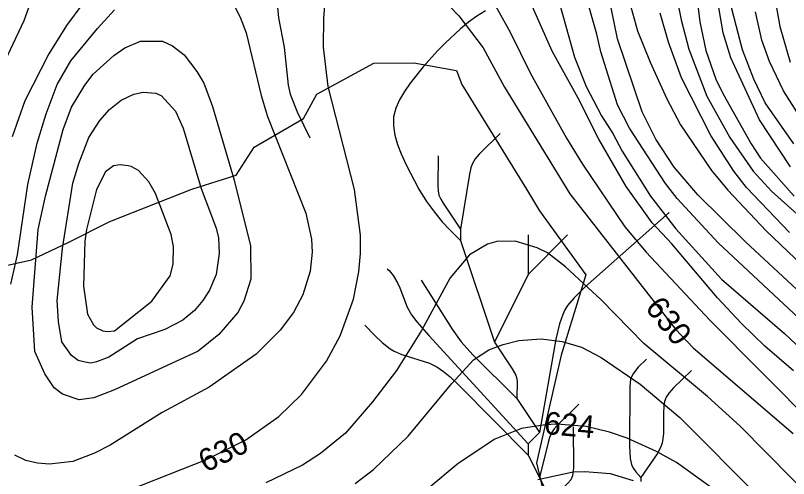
# Model space of a CAD drawing. Extents: x -709584 to -702006, y -1161789 to -1157496.
# Drawn here: x -708394.4 to -708051.5, y -1161172.4 to -1160967.3 of the extents above; entities that cross this region are included whole.
import ezdxf

# ---------------------------------------------------------------- set-up
doc = ezdxf.new("R2010")
doc.units = 0
for name, color, linetype in [('103_hranice KÚ', 7, 'Continuous'), ('120_vrstevnice hlavní', 7, 'Continuous'), ('121_vrstevnice hlavní_popis', 7, 'Continuous'), ('122_vrstevnice základní', 7, 'Continuous'), ('124_vrstevnice doplňková', 7, 'Continuous'), ('411_akumulovaný odtok', 7, 'Continuous')]:
    doc.layers.add(name, color=color, linetype=linetype)

msp = doc.modelspace()

# ---------------------------------------------------------------- linework, layer by layer
at = {"layer": '103_hranice KÚ'}
msp.add_lwpolyline([(-708538.52, -1161177.39), (-708520.38, -1161165.46), (-708493.07, -1161143.15), (-708472.13, -1161127.45), (-708429.08, -1161084.78), (-708387.24, -1161075.5), (-708370.79, -1161067.72), (-708352.49, -1161058.52), (-708316.23, -1161044.19), (-708296.47, -1161038.06), (-708288.5, -1161025.56), (-708266.72, -1161012.87), (-708260.72, -1161002.22), (-708235.51, -1160988.42), (-708217.69, -1160988.29), (-708198.72, -1160991.68), (-708196.49, -1160997.88), (-708167.78, -1161044.22), (-708161.97, -1161053.9), (-708141.45, -1161082.18), (-708152.39, -1161117.82), (-708163.33, -1161165.47), (-708148.68, -1161227.74)], dxfattribs=at)
at = {"layer": '120_vrstevnice hlavní'}
for points in [[(-708375.61, -1160740.67), (-708365.2, -1160747.03), (-708355.36, -1160754.7), (-708347.26, -1160764.97), (-708339.02, -1160777.41), (-708334.24, -1160788.4), (-708332.65, -1160793.9), (-708325.42, -1160832.37), (-708322.09, -1160863.62), (-708321.95, -1160874.03), (-708322.53, -1160884.74), (-708326, -1160901.23), (-708329.91, -1160912.22), (-708335.55, -1160922.92), (-708371.85, -1160971.67), (-708379.66, -1160984.25), (-708390.22, -1161005.08), (-708395.86, -1161020.99)], [(-708355.36, -1161181.98), (-708309.66, -1161164.04), (-708292.3, -1161155.22), (-708277.54, -1161144.95), (-708267.56, -1161135.26), (-708256.43, -1161120.36), (-708250.35, -1161109.22), (-708244.42, -1161093.02), (-708242.11, -1161080.87), (-708241.38, -1161072.77), (-708241.38, -1161064.67), (-708243.99, -1161044.42), (-708255.7, -1160998.72), (-708257.73, -1160981.36), (-708257.58, -1160968.34), (-708256.14, -1160950.98), (-708256.14, -1160933.62), (-708254.69, -1160927.55), (-708252.09, -1160925.81)], [(-708252.09, -1160925.81), (-708247.17, -1160923.79), (-708244.85, -1160923.64), (-708238.34, -1160925.38), (-708228.8, -1160934.06), (-708214.77, -1160949.68), (-708197.7, -1160967.47), (-708187, -1160981.65), (-708177.45, -1160999), (-708148.52, -1161046.3), (-708101.66, -1161106.19), (-708093.84, -1161114.57), (-708049.44, -1161152.47)], [(-708027.31, -1161107.78), (-708070.56, -1161067.56), (-708091.68, -1161046.74), (-708102.23, -1161034.44), (-708110.33, -1161022.15), (-708116.41, -1161010), (-708127.4, -1160977.6), (-708137.24, -1160929)], [(-708050.6, -1161034.3), (-708064.34, -1161013.47), (-708077.07, -1160985.99), (-708080.54, -1160974.99), (-708083.29, -1160958.5)]]:
    msp.add_lwpolyline(points, dxfattribs=at)
at = {"layer": '122_vrstevnice základní'}
for points in [[(-708049.15, -1161024.17), (-708061.88, -1161005.95), (-708066.94, -1160995.53), (-708072, -1160982.52), (-708076.63, -1160964.29), (-708078.66, -1160951.27), (-708079.24, -1160938.25), (-708076.78, -1160898.04), (-708076.05, -1160872.01), (-708076.2, -1160851.76), (-708078.22, -1160831.51), (-708080.25, -1160819.93), (-708093.56, -1160769.6), (-708101.22, -1160738.07), (-708104.26, -1160727.65), (-708114.09, -1160699.01)], [(-708139.9, -1160736.89), (-708134.85, -1160752.06), (-708127.29, -1160771.14), (-708115.4, -1160798.24), (-708105.56, -1160826.88), (-708099.92, -1160856.09), (-708096.88, -1160887.92), (-708095.73, -1160922.63), (-708094.42, -1160941.44), (-708090.81, -1160970.07), (-708088.2, -1160982.8), (-708083.72, -1160995.53), (-708080.68, -1161001.9), (-708068.1, -1161024.17), (-708063.9, -1161030.54), (-708049.01, -1161047.31)], [(-708296.49, -1160783.77), (-708294.03, -1160792.45), (-708291.86, -1160809.81), (-708287.23, -1160835.56), (-708281.31, -1160853.78), (-708271.61, -1160874.61), (-708265.39, -1160883.29), (-708254.69, -1160894.57), (-708240.66, -1160907.88), (-708219.69, -1160924.37), (-708193.07, -1160947.22), (-708187.86, -1160953.3), (-708180.78, -1160964.29), (-708174.99, -1160974.7), (-708166.02, -1160992.93), (-708149.97, -1161021.57), (-708142.88, -1161033.14), (-708124.08, -1161060.91), (-708114.67, -1161072.19), (-708086.47, -1161102.28), (-708039.75, -1161149.15)], [(-708065.21, -1160798.24), (-708059.42, -1160830.06), (-708058.12, -1160847.42), (-708058.12, -1160868.53), (-708060.72, -1160922.05), (-708060.72, -1160933.91), (-708058.7, -1160953.01), (-708055.37, -1160972.1), (-708050.74, -1160988.01)], [(-708159.22, -1160853.06), (-708153.01, -1160860.72), (-708146.79, -1160872.3), (-708135.94, -1160897.75), (-708129.86, -1160918.58), (-708126.82, -1160932.47), (-708125.23, -1160946.35), (-708122.92, -1160957.93), (-708118.44, -1160974.12), (-708112.94, -1160988.01), (-708105.56, -1161004.21), (-708099.49, -1161015.78), (-708085.75, -1161036.03), (-708078.37, -1161044.71), (-708061.45, -1161062.65), (-708029.48, -1161093.17)], [(-708450.83, -1161184.44), (-708452.56, -1161168.24), (-708452.27, -1161158.98), (-708450.83, -1161149.72), (-708447.07, -1161135.84), (-708440.7, -1161117.61), (-708427.83, -1161089.84), (-708420.31, -1161069.01), (-708416.84, -1161052.81), (-708413.08, -1161027.35), (-708408.01, -1161008.84), (-708401.65, -1160992.64), (-708390.51, -1160969.5), (-708375.61, -1160927.84), (-708357.68, -1160890.81), (-708353.34, -1160876.92)], [(-708042.5, -1161105.46), (-708082.71, -1161068), (-708100.93, -1161048.33), (-708106.14, -1161041.67), (-708122.05, -1161017.23), (-708127.4, -1161006.81), (-708134.78, -1160983.38), (-708136.52, -1160975.57), (-708148.38, -1160933.91)], [(-708049.3, -1161124.7), (-708062.02, -1161113.85), (-708072.44, -1161103.73), (-708083, -1161092.3), (-708103.25, -1161068.43), (-708111.93, -1161059.18), (-708123.5, -1161042.98), (-708135.65, -1161022.15), (-708144.76, -1161003.92), (-708156.33, -1160983.09), (-708173.69, -1160944.04)], [(-708155.9, -1160951.85), (-708146.5, -1160985.7), (-708141.29, -1160998.72), (-708134.49, -1161011.73), (-708129.43, -1161019.54)], [(-708102.23, -1160953.59), (-708099.2, -1160969.21), (-708095.73, -1160982.23), (-708087.77, -1161003.05), (-708077.5, -1161021.28), (-708067.23, -1161036.32), (-708059.13, -1161045.15), (-708042.06, -1161060.33)], [(-708298.52, -1160960.53), (-708294.76, -1160968.05), (-708292.15, -1160974.99), (-708285.5, -1161002.77), (-708282.61, -1161012.02), (-708265.68, -1161054.84), (-708263.08, -1161066.41), (-708262.79, -1161072.19), (-708263.66, -1161080.58), (-708266.98, -1161091), (-708271.04, -1161098.81), (-708276.96, -1161106.76), (-708287.67, -1161117.32), (-708308.5, -1161131.93), (-708329.33, -1161143.21), (-708352.47, -1161157.68), (-708359.41, -1161161.15), (-708368.96, -1161164.91), (-708379.37, -1161166.07), (-708384.58, -1161165.63), (-708389.79, -1161164.48), (-708394.71, -1161162.02)], [(-708375.9, -1160997.85), (-708369.83, -1160987.43), (-708358.07, -1160973.01), (-708350.56, -1160964.85)], [(-708051.03, -1161063.37), (-708070.12, -1161043.55), (-708075.77, -1161036.32), (-708086.04, -1161020.41), (-708098.91, -1160994.95), (-708104.69, -1160979.04), (-708108.45, -1160966.31)], [(-708044.96, -1161014.34), (-708053.78, -1161000.74), (-708060, -1160987.72), (-708063.33, -1160978.18), (-708066.22, -1160965.74)], [(-708359.99, -1160993.22), (-708350.73, -1160984.97), (-708345.95, -1160981.55), (-708338.89, -1160978.62), (-708329.18, -1160978.61), (-708324.7, -1160980.78), (-708319.64, -1160984.68), (-708313.99, -1160992.06), (-708310.81, -1160997.27), (-708307.05, -1161007.68), (-708297.36, -1161040.23), (-708290.13, -1161069.3), (-708289.98, -1161084.05), (-708293.17, -1161093.89), (-708295.77, -1161098.81), (-708304.16, -1161108.65), (-708313.42, -1161116.02), (-708350.45, -1161133.09), (-708359.7, -1161136.71), (-708366.21, -1161137.57), (-708373.59, -1161135.11), (-708377.2, -1161132.22), (-708381.4, -1161126), (-708385.88, -1161116.17), (-708387.04, -1161096.49), (-708384.29, -1161062.07), (-708381.11, -1161047.31), (-708373.3, -1161017.81), (-708369.54, -1161007.97), (-708363.61, -1160998.14), (-708359.99, -1160993.22)], [(-708396.44, -1161086.37), (-708393.55, -1161073.35), (-708388.92, -1161042.11), (-708384.73, -1161023.88), (-708380.82, -1161010.86), (-708375.9, -1160997.85)], [(-708366.36, -1161032.85), (-708361.87, -1161021.28), (-708357.04, -1161013.85), (-708352.76, -1161008.96), (-708347.46, -1161004.8), (-708341.92, -1161002.11), (-708337.72, -1161001.32), (-708332.08, -1161001.75), (-708329.76, -1161002.76), (-708323.4, -1161009.71), (-708320.07, -1161017.23), (-708312.07, -1161043.88), (-708305.32, -1161061.49), (-708304.3, -1161065.83), (-708304.01, -1161072.77), (-708305.46, -1161082.03), (-708308.35, -1161088.97), (-708311.25, -1161093.6), (-708315.01, -1161097.94), (-708320.21, -1161102.28), (-708328.17, -1161106.33), (-708340.32, -1161110.52), (-708353.05, -1161118.62), (-708358.49, -1161120.68), (-708360.99, -1161121.27), (-708363.53, -1161120.93), (-708366.64, -1161120.09), (-708369.58, -1161117.99), (-708373.86, -1161111.87), (-708375.38, -1161102.82), (-708375.9, -1161093.6), (-708373.59, -1161070.46), (-708368.96, -1161041.53), (-708366.36, -1161032.85)], [(-708129.43, -1161019.54), (-708125.23, -1161027.35), (-708112.79, -1161047.31), (-708101.51, -1161061.78), (-708081.26, -1161084.05), (-708053.34, -1161108.21), (-708030.93, -1161129.18)], [(-708362.88, -1161062.07), (-708363.61, -1161067.28), (-708364.28, -1161087.17), (-708362.52, -1161099.64), (-708359.75, -1161104.29), (-708358.44, -1161105.7), (-708355.71, -1161106.98), (-708353.57, -1161107.31), (-708350.42, -1161106.98), (-708333.96, -1161093.89), (-708325.85, -1161082.61), (-708324.41, -1161077.4), (-708324.26, -1161069.59), (-708325.42, -1161064.38), (-708332.36, -1161046.16), (-708335.26, -1161040.95), (-708339.89, -1161036.03), (-708343.15, -1161034.18), (-708344.42, -1161033.83), (-708348.02, -1161033.43), (-708350.98, -1161033.83), (-708354.51, -1161036.52), (-708358.4, -1161044.42), (-708362.88, -1161062.07)], [(-708027.16, -1161195.58), (-708073.02, -1161149.29), (-708087.48, -1161136.13), (-708115.69, -1161112.55), (-708134.64, -1161093.31), (-708150.4, -1161078.7), (-708158.36, -1161072.48), (-708162.99, -1161070.17), (-708172.82, -1161067.28), (-708180.92, -1161067.42), (-708184.97, -1161068.58), (-708193.07, -1161073.35), (-708201.61, -1161083.48), (-708214.33, -1161106.91), (-708225.47, -1161124.55), (-708236.03, -1161138.44), (-708248.04, -1161152.33), (-708259.17, -1161161.29), (-708267.13, -1161166.5), (-708283.33, -1161174.31)], [(-708243.7, -1161174.6), (-708235.6, -1161168.38), (-708220.27, -1161153.63), (-708200.88, -1161130.34), (-708191.19, -1161119.78), (-708184.39, -1161115.44), (-708178.03, -1161112.98), (-708171.09, -1161111.25), (-708161.25, -1161110.52), (-708151.99, -1161111.68), (-708143.31, -1161114.28), (-708134.64, -1161118.77), (-708117.28, -1161130.63), (-708099.78, -1161145.38), (-708064.19, -1161180.97)], [(-708082.71, -1161178.65), (-708101.22, -1161165.34), (-708110.05, -1161160.43), (-708123.06, -1161154.5), (-708130.88, -1161151.89), (-708141.29, -1161149.43), (-708154.31, -1161148.28), (-708159.51, -1161148.57), (-708169.93, -1161150.3), (-708181.79, -1161154.93), (-708197.99, -1161165.78), (-708224.89, -1161188.2)], [(-708162.7, -1161172.87), (-708147.08, -1161169.4), (-708141.87, -1161169.25), (-708130.58, -1161170.12), (-708120.46, -1161173.3)]]:
    msp.add_lwpolyline(points, dxfattribs=at)
at = {"layer": '124_vrstevnice doplňková'}
msp.add_lwpolyline([(-708346.68, -1160949.97), (-708335.98, -1160936.81), (-708328.6, -1160929.14), (-708319.78, -1160922.2), (-708315.44, -1160919.45), (-708309.12, -1160918.19), (-708301.82, -1160919.02), (-708295.77, -1160922.2), (-708289.97, -1160927.33), (-708286.39, -1160931.4), (-708282.32, -1160938.69), (-708280.34, -1160944.93), (-708279.14, -1160953.88), (-708277.69, -1160968.34), (-708275.23, -1160981.36), (-708273.49, -1160998.14), (-708272.63, -1161002.19), (-708269.44, -1161010), (-708263.8, -1161021.42)], dxfattribs=at)
at = {"layer": '411_akumulovaný odtok'}
for p, q in [((-708196.99, -1161062), (-708196.99, -1161067)), ((-708196.99, -1161067), (-708181.99, -1161112)), ((-708166.99, -1161064.5), (-708166.99, -1161082)), ((-708149.49, -1161064.5), (-708166.99, -1161082)), ((-708166.99, -1161082), (-708181.99, -1161112)), ((-708171.99, -1161137), (-708161.99, -1161152)), ((-708161.99, -1161152), (-708166.99, -1161157)), ((-708166.99, -1161157), (-708166.99, -1161162)), ((-708166.99, -1161162), (-708161.99, -1161172)), ((-708161.99, -1161172), (-708156.99, -1161182))]:
    msp.add_line(p, q, dxfattribs=at)
for points in [[(-708185.85, -1160965.26), (-708189.76, -1160967.54), (-708193.47, -1160970.21), (-708197.04, -1160973.16), (-708203.88, -1160979.61), (-708207.18, -1160983.02), (-708213.51, -1160990.06), (-708219.3, -1160997.28), (-708221.85, -1161000.95), (-708224.04, -1161004.66), (-708225.73, -1161008.42), (-708226.7, -1161012.26), (-708226.79, -1161016.23), (-708226.14, -1161020.28), (-708224.97, -1161024.39), (-708223.37, -1161028.63), (-708221.16, -1161033.44), (-708215.43, -1161044.26), (-708212.04, -1161049.7), (-708208.58, -1161054.44), (-708205.12, -1161058.63), (-708201.93, -1161062.13), (-708196.99, -1161067)], [(-708179.49, -1161019.5), (-708188.79, -1161028.67), (-708190.55, -1161030.75), (-708191.86, -1161033.09), (-708192.41, -1161034.84), (-708192.99, -1161037.59), (-708196.99, -1161062)], [(-708206.99, -1161029.5), (-708207.05, -1161042.83), (-708206.96, -1161044.9), (-708206.61, -1161046.89), (-708205.8, -1161048.73), (-708204.74, -1161050.49), (-708196.99, -1161062)], [(-708104.49, -1161054.5), (-708141.65, -1161087.44), (-708146.61, -1161092.34), (-708149.5, -1161095.84), (-708150.7, -1161097.72), (-708151.68, -1161099.7), (-708153.15, -1161103.93), (-708154.73, -1161110.62), (-708161.99, -1161152)], [(-708229.49, -1161079.5), (-708228.64, -1161080.27), (-708226.9, -1161082.48), (-708224.9, -1161085.76), (-708223.9, -1161087.95), (-708220.74, -1161096.52), (-708218.8, -1161099.84), (-708216.41, -1161102.97), (-708211.08, -1161109.04), (-708166.99, -1161157)], [(-708214.49, -1161084.5), (-708200.66, -1161106.3), (-708196.77, -1161111.83), (-708191.47, -1161117.59), (-708171.99, -1161137)], [(-708239.49, -1161104.5), (-708235.06, -1161109.03), (-708231.74, -1161112.1), (-708228.21, -1161114.9), (-708226.5, -1161115.98), (-708223.1, -1161117.47), (-708210.78, -1161121.37), (-708207.49, -1161122.9), (-708204.48, -1161124.95), (-708201.66, -1161127.34), (-708197.59, -1161131.22), (-708166.99, -1161162)], [(-708181.99, -1161112), (-708174.06, -1161123.81), (-708172.46, -1161126.6), (-708172.14, -1161127.61), (-708171.95, -1161129.22), (-708171.99, -1161137)], [(-708114.49, -1161119.5), (-708118.15, -1161123.07), (-708120.64, -1161126.22), (-708121.54, -1161128.33), (-708121.96, -1161131.59), (-708122.03, -1161157.88), (-708121.82, -1161163.59), (-708121.16, -1161166.2), (-708120.6, -1161167.49), (-708119.31, -1161169.51), (-708116.99, -1161172)], [(-708094.49, -1161124.5), (-708102.48, -1161132.24), (-708104.63, -1161134.66), (-708105.79, -1161136.39), (-708106.54, -1161138.3), (-708106.88, -1161140.38), (-708107.02, -1161143.65), (-708107.03, -1161152.54), (-708107.19, -1161154.72), (-708107.59, -1161156.82), (-708108.32, -1161158.72), (-708109.82, -1161161.45), (-708116.99, -1161172)], [(-708144.49, -1161139.5), (-708153.93, -1161148.84), (-708155.4, -1161150.46), (-708156.65, -1161152.2), (-708157.52, -1161154.24), (-708158.15, -1161156.42), (-708161.99, -1161172)], [(-708146.99, -1161149.5), (-708146.92, -1161167.68), (-708147.26, -1161171.16), (-708148.11, -1161172.95), (-708149.4, -1161174.54), (-708156.99, -1161182)], [(-708116.99, -1161172), (-708116.98, -1161173.67)]]:
    msp.add_lwpolyline(points, dxfattribs=at)

# ---------------------------------------------------------------- texts
at = {"layer": '121_vrstevnice hlavní_popis'}
for s, rotation, p in [('630', 308.5885, (-708115.48, -1161096.9)), ('624', 354.8389, (-708160.23, -1161152.62)), ('630', 26.8093, (-708309.97, -1161169.97))]:
    msp.add_text(s, height=10, rotation=rotation, dxfattribs=at).set_placement(p)

doc.saveas('drawing.dxf')
